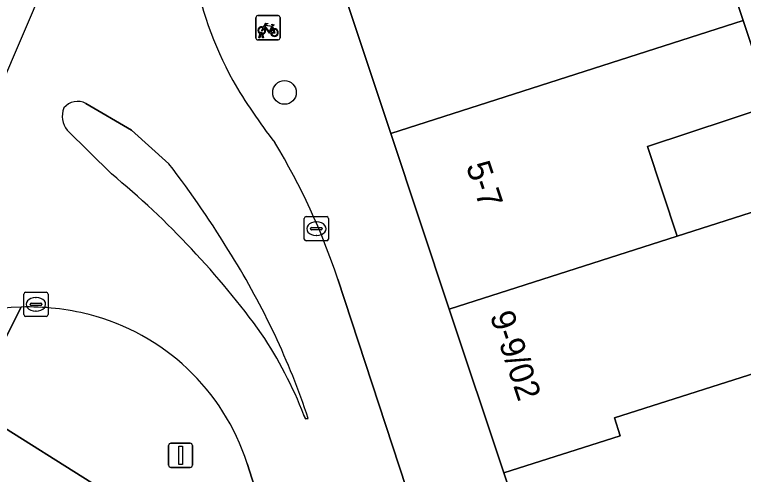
# Model space of a CAD drawing. Extents: x 160349 to 161355, y 381727 to 382854.
# Drawn here: x 160875.07 to 160905.21, y 382713.68 to 382732.68 of the extents above; entities that cross this region are included whole.
import ezdxf

# ---------------------------------------------------------------- set-up
doc = ezdxf.new("R2010")
doc.units = 0
for name, color, linetype in [('IMGEO_Boom', 7, 'Continuous'), ('IMGEO_Erf', 7, 'Continuous'), ('IMGEO_Fietsenrek', 7, 'Continuous'), ('IMGEO_Kolk', 7, 'Continuous'), ('IMGEO_Lichtmast', 7, 'Continuous'), ('IMGEO_Pand', 7, 'Continuous'), ('IMGEO_Pand_nummerreeks', 7, 'Continuous'), ('IMGEO_Rijbaan_lokaal_open', 7, 'Continuous'), ('IMGEO_Verkeerseiland_open', 7, 'Continuous'), ('IMGEO_Voetpad_gesloten', 7, 'Continuous'), ('IMGEO_Voetpad_open', 7, 'Continuous')]:
    doc.layers.add(name, color=color, linetype=linetype)

msp = doc.modelspace()

# ---------------------------------------------------------------- linework, layer by layer
at = {"layer": 'IMGEO_Boom'}
msp.add_circle((160886.233, 382729.462), 0.489, dxfattribs=at)
at = {"layer": 'IMGEO_Erf'}
msp.add_lwpolyline([(160906.603, 382748.33), (160916.38, 382744.12), (160917.536, 382743.621), (160917.722, 382743.541), (160917.022, 382741.915), (160915.016, 382737.258), (160904.347, 382742.06), (160903.715, 382741.859), (160902.968, 382742.181), (160898.178, 382740.097), (160899.568, 382735.889), (160903.617, 382737.227), (160905.201, 382732.432), (160906.361, 382728.922), (160901.238, 382727.229), (160902.464, 382723.521), (160912.514, 382726.736), (160909.428, 382718.888), (160909.463, 382718.779), (160911.518, 382712.378)], dxfattribs=at)
at = {"layer": 'IMGEO_Fietsenrek'}
for p, q in [((160885.051, 382731.711), (160885.051, 382732.552)), ((160885.051, 382732.552), (160885.051, 382731.711)), ((160885.126, 382732.636), (160885.967, 382732.636)), ((160885.967, 382732.636), (160885.126, 382732.636)), ((160886.051, 382732.561), (160886.051, 382731.72)), ((160886.051, 382731.72), (160886.051, 382732.561)), ((160885.738, 382732.185), (160885.774, 382732.09)), ((160885.976, 382731.636), (160885.135, 382731.636)), ((160885.135, 382731.636), (160885.976, 382731.636)), ((160885.178, 382731.72), (160885.217, 382731.88)), ((160885.212, 382731.72), (160885.178, 382731.72)), ((160885.247, 382731.868), (160885.212, 382731.72)), ((160885.289, 382731.892), (160885.288, 382731.896)), ((160885.33, 382731.72), (160885.296, 382731.862)), ((160885.32, 382731.903), (160885.321, 382731.896)), ((160885.328, 382731.866), (160885.363, 382731.72)), ((160885.363, 382731.72), (160885.33, 382731.72))]:
    msp.add_line(p, q, dxfattribs=at)
for points in [[(160885.364, 382732.162), (160885.459, 382732.326), (160885.545, 382732.312), (160885.547, 382732.303), (160885.491, 382732.292), (160885.464, 382732.247), (160885.72, 382732.206)], [(160885.72, 382732.206), (160885.745, 382732.255), (160885.739, 382732.259), (160885.716, 382732.263), (160885.704, 382732.27), (160885.703, 382732.273), (160885.705, 382732.278), (160885.8, 382732.263), (160885.802, 382732.253), (160885.792, 382732.24), (160885.78, 382732.234), (160885.766, 382732.24), (160885.738, 382732.185)], [(160885.385, 382732.11), (160885.333, 382732.02), (160885.293, 382731.995), (160885.294, 382732.042), (160885.349, 382732.136)], [(160885.66, 382731.918), (160885.61, 382731.918), (160885.419, 382732.169), (160885.4, 382732.137)], [(160885.707, 382732.181), (160885.45, 382732.222), (160885.433, 382732.193), (160885.6, 382731.973), (160885.707, 382732.181)], [(160885.755, 382732.083), (160885.725, 382732.16), (160885.616, 382731.942), (160885.659, 382731.942)], [(160885.689, 382731.942), (160885.809, 382731.941), (160885.765, 382732.055)], [(160885.785, 382732.062), (160885.84, 382731.917), (160885.69, 382731.917)]]:
    msp.add_lwpolyline(points, dxfattribs=at)
for centre, radius, start, end in [((160885.129, 382732.558), 0.0779, 92.4484, 184.2845), ((160885.129, 382732.558), 0.0779, 92.4484, 184.2845), ((160885.973, 382732.558), 0.0779, 2.4484, 94.2845), ((160885.973, 382732.558), 0.0779, 2.4484, 94.2845), ((160885.291, 382732.021), 0.159, 62.6766, 242.1369), ((160885.291, 382732.021), 0.129, 63.3192, 238.903), ((160885.271, 382731.892), 0.0499, 12.8025, 158.6934), ((160885.291, 382732.021), 0.129, 283.6043, 43.4302), ((160885.291, 382732.021), 0.159, 283.5766, 46.6042), ((160885.818, 382731.937), 0.159, 113.3408, 178.3217), ((160885.818, 382731.937), 0.159, 187.0065, 105.7708), ((160885.818, 382731.937), 0.129, 113.923, 177.9556), ((160885.818, 382731.937), 0.129, 188.6715, 104.5883), ((160885.129, 382731.714), 0.0779, 182.4484, 274.2845), ((160885.129, 382731.714), 0.0779, 182.4484, 274.2845), ((160885.291, 382732.021), 0.159, 253.9967, 271.7867), ((160885.271, 382731.892), 0.0174, 12.8025, 163.4502), ((160885.291, 382732.021), 0.129, 253.415, 269.0204), ((160885.973, 382731.714), 0.0779, 272.4484, 4.2845), ((160885.973, 382731.714), 0.0779, 272.4484, 4.2845)]:
    msp.add_arc(centre, radius, start, end, dxfattribs=at)
at = {"layer": 'IMGEO_Kolk'}
for p, q in [((160887.052, 382723.407), (160887.052, 382724.259)), ((160887.127, 382724.333), (160887.979, 382724.333)), ((160887.54, 382724.113), (160887.565, 382724.113)), ((160888.053, 382724.259), (160888.053, 382723.407)), ((160887.311, 382723.827), (160887.311, 382723.839)), ((160887.354, 382723.876), (160887.752, 382723.876)), ((160887.795, 382723.839), (160887.795, 382723.827)), ((160887.749, 382723.79), (160887.351, 382723.79)), ((160887.563, 382723.553), (160887.538, 382723.553)), ((160887.979, 382723.333), (160887.127, 382723.333)), ((160875.456, 382720.282), (160875.456, 382721.134)), ((160875.531, 382721.208), (160876.383, 382721.208)), ((160876.457, 382721.134), (160876.457, 382720.282)), ((160875.944, 382720.988), (160875.969, 382720.988)), ((160875.715, 382720.702), (160875.715, 382720.714)), ((160876.153, 382720.665), (160875.755, 382720.665)), ((160875.758, 382720.751), (160876.156, 382720.751)), ((160876.199, 382720.714), (160876.199, 382720.702)), ((160876.383, 382720.208), (160875.531, 382720.208)), ((160875.967, 382720.428), (160875.942, 382720.428))]:
    msp.add_line(p, q, dxfattribs=at)
for points in [[(160887.052, 382723.407), (160887.052, 382724.259)], [(160887.127, 382724.333), (160887.979, 382724.333)], [(160888.053, 382724.259), (160888.053, 382723.407)], [(160887.979, 382723.333), (160887.127, 382723.333)], [(160875.456, 382720.282), (160875.456, 382721.134)], [(160875.531, 382721.208), (160876.383, 382721.208)], [(160876.457, 382721.134), (160876.457, 382720.282)], [(160876.383, 382720.208), (160875.531, 382720.208)]]:
    msp.add_lwpolyline(points, dxfattribs=at)
for centre, radius, start, end in [((160887.129, 382724.257), 0.0765, 91.552, 178.448), ((160887.129, 382724.257), 0.0765, 91.552, 178.448), ((160887.977, 382724.257), 0.0765, 1.552, 88.448), ((160887.977, 382724.257), 0.0765, 1.552, 88.448), ((160887.351, 382723.836), 0.0403, 85.8775, 175.7526), ((160887.348, 382723.826), 0.0366, 178.938, 274.7102), ((160887.752, 382723.833), 0.043, 264.8664, 352.4533), ((160887.756, 382723.838), 0.0386, 1.7309, 96.639), ((160887.129, 382723.409), 0.0765, 181.552, 268.448), ((160887.129, 382723.409), 0.0765, 181.552, 268.448), ((160887.977, 382723.409), 0.0765, 271.552, 358.448), ((160887.977, 382723.409), 0.0765, 271.552, 358.448), ((160875.533, 382721.132), 0.0765, 91.552, 178.448), ((160875.533, 382721.132), 0.0765, 91.552, 178.448), ((160876.381, 382721.132), 0.0765, 1.552, 88.448), ((160876.381, 382721.132), 0.0765, 1.552, 88.448), ((160875.755, 382720.711), 0.0403, 85.8775, 175.7526), ((160875.752, 382720.701), 0.0366, 178.938, 274.7102), ((160876.156, 382720.708), 0.043, 264.8664, 352.4533), ((160876.16, 382720.713), 0.0386, 1.7309, 96.639), ((160875.533, 382720.284), 0.0765, 181.552, 268.448), ((160875.533, 382720.284), 0.0765, 181.552, 268.448), ((160876.381, 382720.284), 0.0765, 271.552, 358.448), ((160876.381, 382720.284), 0.0765, 271.552, 358.448)]:
    msp.add_arc(centre, radius, start, end, dxfattribs=at)
for centre, major_axis, ratio, start_param, end_param in [((160887.539, 382723.833), (-0.387, 0.002), 0.722429, 4.712389, 7.853982), ((160887.564, 382723.833), (-0.39, 0.002), 0.717154, 1.570796, 4.712389), ((160875.943, 382720.708), (-0.387, 0.002), 0.722429, 4.712389, 7.853982), ((160875.968, 382720.708), (-0.39, 0.002), 0.717154, 1.570796, 4.712389)]:
    msp.add_ellipse(centre, major_axis=major_axis, ratio=ratio, start_param=start_param, end_param=end_param, dxfattribs=at)
at = {"layer": 'IMGEO_Lichtmast'}
for p, q in [((160881.44, 382714.069), (160881.44, 382714.869)), ((160881.44, 382714.869), (160881.44, 382714.069)), ((160881.54, 382714.969), (160882.33, 382714.969)), ((160882.33, 382714.969), (160881.54, 382714.969)), ((160882.43, 382714.869), (160882.43, 382714.069)), ((160882.43, 382714.069), (160882.43, 382714.869)), ((160882.33, 382713.969), (160881.54, 382713.969)), ((160881.54, 382713.969), (160882.33, 382713.969))]:
    msp.add_line(p, q, dxfattribs=at)
msp.add_lwpolyline([(160881.86, 382714.844), (160882.01, 382714.844), (160882.01, 382714.094), (160881.86, 382714.094), (160881.86, 382714.844)], dxfattribs=at)
for centre, start, end in [((160881.54, 382714.869), 90, 180), ((160881.54, 382714.869), 90, 180), ((160882.33, 382714.869), 0, 90), ((160882.33, 382714.869), 360, 90), ((160881.54, 382714.069), 180, 270), ((160881.54, 382714.069), 180, 270), ((160882.33, 382714.069), 270, 0), ((160882.33, 382714.069), 270, 0)]:
    msp.add_arc(centre, 0.1, start, end, dxfattribs=at)
at = {"layer": 'IMGEO_Pand'}
for points in [[(160890.625, 382727.769), (160905.201, 382732.432), (160903.617, 382737.227), (160899.568, 382735.889), (160898.178, 382740.097), (160887.632, 382736.74)], [(160905.201, 382732.432), (160890.625, 382727.769), (160893.047, 382720.509), (160902.464, 382723.521), (160901.238, 382727.229), (160906.361, 382728.922)], [(160912.514, 382726.736), (160902.464, 382723.521), (160893.047, 382720.509), (160895.305, 382713.74), (160900.115, 382715.271), (160899.875, 382716.024), (160906.974, 382718.283), (160907.06, 382718.012), (160909.463, 382718.779), (160909.428, 382718.888)], [(160911.518, 382712.378), (160909.463, 382718.779), (160907.06, 382718.012), (160906.974, 382718.283), (160899.875, 382716.024), (160900.115, 382715.271), (160895.305, 382713.74), (160898.52, 382704.103), (160899.493, 382704.428), (160903.265, 382705.69), (160912.66, 382708.821)], [(160878.702, 382704.482), (160881.179, 382705.816), (160881.596, 382706.04), (160879.274, 382712.705), (160873.263, 382716.474), (160861.816, 382697.826), (160864.981, 382695.884), (160865.336, 382696.462), (160868.327, 382694.626), (160868.575, 382695.03), (160870.513, 382693.84), (160870.645, 382694.061), (160874.499, 382700.524), (160875.988, 382703.02)]]:
    msp.add_lwpolyline(points, close=True, dxfattribs=at)
at = {"layer": 'IMGEO_Rijbaan_lokaal_open'}
for points in [[(160883.226, 382743.898), (160884.049, 382745.715), (160881.824, 382746.815), (160876.319, 382733.988), (160872.597, 382725.314), (160862.964, 382715.042)], [(160878.025, 382729.006), (160879.908, 382727.904), (160881.451, 382726.517)], [(160879.078, 382726.096), (160877.253, 382727.899)], [(160884.687, 382714.138), (160886.158, 382709.52), (160891.832, 382711.413), (160888.433, 382721.75)], [(160887.215, 382715.996), (160887.101, 382715.979), (160887.036, 382716.13)]]:
    msp.add_lwpolyline(points, dxfattribs=at)
for centre, radius, start, end in [((160897.838, 382737.449), 15.651, 190.3708, 208.5773), ((160902.625, 382740.625), 21.379, 209.9143, 218.2437), ((160877.68, 382728.366), 0.727, 61.6758, 141.1617), ((160877.951, 382728.476), 0.906, 157.5427, 219.5856), ((160861.984, 382712.983), 27.865, 18.3383, 31.136), ((160847.301, 382700.304), 43.05, 31.4021, 37.5094), ((160856.465, 382698.619), 35.586, 35.9197, 50.5471), ((160856.788, 382705.802), 32.089, 18.5218, 31.8485), ((160875.649, 382710.538), 10.062, 91.7557, 129.3461), ((160875.645, 382710.505), 10.095, 75.6132, 91.7243), ((160875.856, 382711.295), 9.277, 17.8472, 75.6674), ((160870.78, 382709.805), 17.443, 21.2608, 33.7471)]:
    msp.add_arc(centre, radius, start, end, dxfattribs=at)
at = {"layer": 'IMGEO_Verkeerseiland_open'}
for points in [[(160881.451, 382726.517), (160879.908, 382727.904), (160878.025, 382729.006)], [(160877.253, 382727.899), (160879.078, 382726.096)], [(160887.036, 382716.13), (160887.101, 382715.979)], [(160887.101, 382715.979), (160887.215, 382715.996)]]:
    msp.add_lwpolyline(points, dxfattribs=at)
for centre, radius, start, end in [((160877.68, 382728.366), 0.727, 61.6758, 141.1617), ((160877.951, 382728.476), 0.906, 157.5427, 219.5856), ((160847.301, 382700.304), 43.05, 31.4021, 37.5094), ((160856.465, 382698.619), 35.586, 35.9197, 50.5471), ((160856.788, 382705.802), 32.089, 18.5218, 31.8485), ((160870.78, 382709.805), 17.443, 21.2608, 33.7471)]:
    msp.add_arc(centre, radius, start, end, dxfattribs=at)
at = {"layer": 'IMGEO_Voetpad_gesloten'}
for points in [[(160916.796, 382661.589), (160920.909, 382665.86), (160919.514, 382667.199), (160918.289, 382666.016), (160913.392, 382663.74), (160912.172, 382666.977), (160912.102, 382667.106), (160911.672, 382666.986), (160906.523, 382682.794), (160903.041, 382693.488), (160901.327, 382698.761), (160899.545, 382704.263), (160899.493, 382704.428), (160898.52, 382704.103), (160895.305, 382713.74), (160893.047, 382720.509), (160890.625, 382727.769), (160887.632, 382736.74), (160886.426, 382740.355), (160886.148, 382741.187), (160882.443, 382734.632)], [(160888.433, 382721.75), (160891.832, 382711.413), (160892.016, 382710.855), (160893.852, 382705.136), (160893.92, 382704.918)]]:
    msp.add_lwpolyline(points, dxfattribs=at)
for centre, radius, start, end in [((160897.838, 382737.449), 15.651, 190.3708, 208.5773), ((160902.625, 382740.625), 21.379, 209.9143, 218.2437), ((160861.984, 382712.983), 27.865, 18.3383, 31.136)]:
    msp.add_arc(centre, radius, start, end, dxfattribs=at)
at = {"layer": 'IMGEO_Voetpad_open'}
for points in [[(160806.866, 382613.823), (160815.292, 382626.548), (160819.06, 382632.237), (160822.34, 382637.191), (160825.631, 382642.161), (160829.225, 382647.589), (160832.174, 382652.041), (160834.745, 382655.925), (160835.813, 382657.538), (160839.021, 382662.381), (160842.062, 382666.974), (160846.908, 382674.292), (160851.757, 382681.615), (160854.346, 382685.657), (160859.553, 382694.139), (160861.816, 382697.826), (160873.263, 382716.474), (160875.341, 382720.595)], [(160875.341, 382720.595), (160873.263, 382716.474), (160879.274, 382712.705), (160881.596, 382706.04), (160881.179, 382705.816), (160881.767, 382704.037), (160888.323, 382684.217), (160889.44, 382684.599), (160889.775, 382683.578), (160892.819, 382674.298), (160896.368, 382663.479), (160896.416, 382663.329), (160898.608, 382656.824), (160898.334, 382656.683), (160898.18, 382655.344), (160898.793, 382655.257), (160898.948, 382654.678), (160898.624, 382651.975), (160899.641, 382651.919), (160899.671, 382652.175), (160899.877, 382652.15), (160900.12, 382652.133), (160901.28, 382648.487), (160907.72, 382628.254)], [(160886.253, 382709.184), (160886.158, 382709.52), (160884.687, 382714.138)]]:
    msp.add_lwpolyline(points, dxfattribs=at)
for centre, radius, start, end in [((160875.649, 382710.538), 10.062, 91.7557, 129.3461), ((160875.645, 382710.505), 10.095, 75.6132, 91.7243), ((160875.856, 382711.295), 9.277, 17.8472, 75.6674)]:
    msp.add_arc(centre, radius, start, end, dxfattribs=at)

# ---------------------------------------------------------------- texts
at = {"layer": 'IMGEO_Pand_nummerreeks'}
for s, p in [('5-7', (160893.729, 382726.43)), ('9-9/02', (160894.715, 382720.247))]:
    msp.add_text(s, height=1, rotation=288.449, dxfattribs=at).set_placement(p)

doc.saveas('drawing.dxf')
